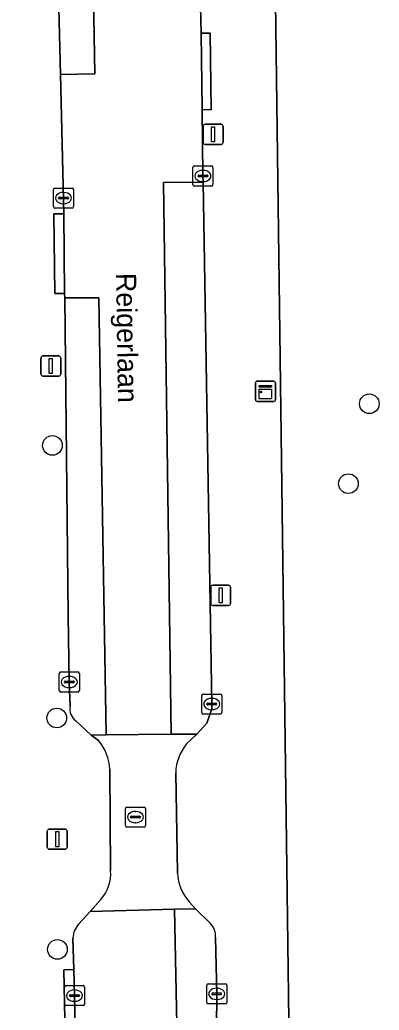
# Model space of a CAD drawing. Extents: x 161772 to 163126, y 383092 to 383917.
# Drawn here: x 162275.49 to 162293.37, y 383544.69 to 383594.01 of the extents above; entities that cross this region are included whole.
import ezdxf

# ---------------------------------------------------------------- set-up
doc = ezdxf.new("R2010")
doc.units = 0
for name, color, linetype in [('IMGEO_Boom', 7, 'Continuous'), ('IMGEO_Erf', 7, 'Continuous'), ('IMGEO_Kast', 7, 'Continuous'), ('IMGEO_Kolk', 7, 'Continuous'), ('IMGEO_Lichtmast', 7, 'Continuous'), ('IMGEO_Openbare_ruimte_label', 7, 'Continuous'), ('IMGEO_Parkeervlak_open', 7, 'Continuous'), ('IMGEO_Rijbaan_lokaal_gesloten', 7, 'Continuous'), ('IMGEO_Rijbaan_lokaal_open', 7, 'Continuous'), ('IMGEO_Rioolput', 7, 'Continuous'), ('IMGEO_Voetpad_open', 7, 'Continuous')]:
    doc.layers.add(name, color=color, linetype=linetype)

msp = doc.modelspace()

# ---------------------------------------------------------------- linework, layer by layer
at = {"layer": 'IMGEO_Boom'}
for centre in [(162292.877, 383574.894), (162277.112, 383572.815), (162291.839, 383570.913), (162277.328, 383559.244), (162277.36, 383547.72)]:
    msp.add_circle(centre, 0.489, dxfattribs=at)
at = {"layer": 'IMGEO_Erf'}
msp.add_lwpolyline([(162288.026, 383608.851), (162288.936, 383539.124)], dxfattribs=at)
at = {"layer": 'IMGEO_Kast'}
for p, q in [((162287.282, 383576.011), (162288.123, 383576.011)), ((162288.123, 383576.011), (162287.282, 383576.011)), ((162287.207, 383575.086), (162287.207, 383575.927)), ((162287.207, 383575.927), (162287.207, 383575.086)), ((162288.207, 383575.936), (162288.207, 383575.095)), ((162288.207, 383575.095), (162288.207, 383575.936)), ((162288.132, 383575.011), (162287.291, 383575.011)), ((162287.291, 383575.011), (162288.132, 383575.011))]:
    msp.add_line(p, q, dxfattribs=at)
for points in [[(162287.402, 383575.801), (162288.002, 383575.801), (162288.002, 383575.716), (162287.402, 383575.716), (162287.402, 383575.801)], [(162287.402, 383575.626), (162288.002, 383575.626), (162288.002, 383575.137), (162287.402, 383575.137), (162287.402, 383575.626)]]:
    msp.add_lwpolyline(points, dxfattribs=at)
msp.add_circle((162287.486, 383575.475), 0.0377, dxfattribs=at)
for centre, start, end in [((162287.285, 383575.933), 92.4484, 184.2845), ((162287.285, 383575.933), 92.4484, 184.2845), ((162288.129, 383575.933), 2.4484, 94.2845), ((162288.129, 383575.933), 2.4484, 94.2845), ((162287.285, 383575.089), 182.4484, 274.2845), ((162287.285, 383575.089), 182.4484, 274.2845), ((162288.129, 383575.089), 272.4484, 4.2845), ((162288.129, 383575.089), 272.4484, 4.2845)]:
    msp.add_arc(centre, 0.0779, start, end, dxfattribs=at)
at = {"layer": 'IMGEO_Kolk'}
for p, q in [((162284.098, 383585.81), (162284.098, 383586.662)), ((162284.173, 383586.736), (162285.025, 383586.736)), ((162284.586, 383586.516), (162284.611, 383586.516)), ((162285.099, 383586.662), (162285.099, 383585.81)), ((162284.357, 383586.23), (162284.357, 383586.242)), ((162284.795, 383586.193), (162284.397, 383586.193)), ((162284.4, 383586.279), (162284.798, 383586.279)), ((162284.609, 383585.956), (162284.584, 383585.956)), ((162284.841, 383586.242), (162284.841, 383586.23)), ((162277.163, 383584.708), (162277.163, 383585.56)), ((162277.238, 383585.634), (162278.09, 383585.634)), ((162277.651, 383585.414), (162277.676, 383585.414)), ((162278.164, 383585.56), (162278.164, 383584.708)), ((162285.025, 383585.736), (162284.173, 383585.736)), ((162277.422, 383585.128), (162277.422, 383585.14)), ((162277.86, 383585.091), (162277.462, 383585.091)), ((162277.465, 383585.177), (162277.863, 383585.177)), ((162277.906, 383585.14), (162277.906, 383585.128)), ((162278.09, 383584.634), (162277.238, 383584.634)), ((162277.674, 383584.854), (162277.649, 383584.854)), ((162277.451, 383560.612), (162277.451, 383561.464)), ((162277.526, 383561.538), (162278.378, 383561.538)), ((162277.939, 383561.318), (162277.964, 383561.318)), ((162278.452, 383561.464), (162278.452, 383560.612)), ((162277.71, 383561.032), (162277.71, 383561.044)), ((162278.148, 383560.995), (162277.75, 383560.995)), ((162277.753, 383561.081), (162278.151, 383561.081)), ((162277.962, 383560.758), (162277.937, 383560.758)), ((162278.194, 383561.044), (162278.194, 383561.032)), ((162278.378, 383560.538), (162277.526, 383560.538)), ((162284.537, 383559.512), (162284.537, 383560.364)), ((162284.612, 383560.438), (162285.464, 383560.438)), ((162285.025, 383560.218), (162285.05, 383560.218)), ((162285.538, 383560.364), (162285.538, 383559.512)), ((162284.796, 383559.932), (162284.796, 383559.944)), ((162285.234, 383559.895), (162284.836, 383559.895)), ((162284.839, 383559.981), (162285.237, 383559.981)), ((162285.28, 383559.944), (162285.28, 383559.932)), ((162285.464, 383559.438), (162284.612, 383559.438)), ((162285.048, 383559.658), (162285.023, 383559.658)), ((162277.784, 383545.919), (162278.636, 383545.919)), ((162284.786, 383545.081), (162284.786, 383545.933)), ((162284.861, 383546.007), (162285.713, 383546.007)), ((162285.787, 383545.933), (162285.787, 383545.081)), ((162277.709, 383544.993), (162277.709, 383545.845)), ((162277.968, 383545.413), (162277.968, 383545.425)), ((162278.011, 383545.462), (162278.409, 383545.462)), ((162278.197, 383545.699), (162278.222, 383545.699)), ((162278.452, 383545.425), (162278.452, 383545.413)), ((162278.71, 383545.845), (162278.71, 383544.993)), ((162285.045, 383545.501), (162285.045, 383545.513)), ((162285.483, 383545.464), (162285.085, 383545.464)), ((162285.088, 383545.55), (162285.486, 383545.55)), ((162285.274, 383545.787), (162285.299, 383545.787)), ((162285.529, 383545.513), (162285.529, 383545.501)), ((162278.406, 383545.376), (162278.008, 383545.376)), ((162278.22, 383545.139), (162278.195, 383545.139)), ((162285.713, 383545.007), (162284.861, 383545.007)), ((162285.297, 383545.227), (162285.272, 383545.227)), ((162278.636, 383544.919), (162277.784, 383544.919))]:
    msp.add_line(p, q, dxfattribs=at)
for points in [[(162284.098, 383585.81), (162284.098, 383586.662)], [(162284.173, 383586.736), (162285.025, 383586.736)], [(162285.099, 383586.662), (162285.099, 383585.81)], [(162277.163, 383584.708), (162277.163, 383585.56)], [(162277.238, 383585.634), (162278.09, 383585.634)], [(162278.164, 383585.56), (162278.164, 383584.708)], [(162285.025, 383585.736), (162284.173, 383585.736)], [(162278.09, 383584.634), (162277.238, 383584.634)], [(162277.451, 383560.612), (162277.451, 383561.464)], [(162277.526, 383561.538), (162278.378, 383561.538)], [(162278.452, 383561.464), (162278.452, 383560.612)], [(162278.378, 383560.538), (162277.526, 383560.538)], [(162284.537, 383559.512), (162284.537, 383560.364)], [(162284.612, 383560.438), (162285.464, 383560.438)], [(162285.538, 383560.364), (162285.538, 383559.512)], [(162285.464, 383559.438), (162284.612, 383559.438)], [(162277.784, 383545.919), (162278.636, 383545.919)], [(162284.786, 383545.081), (162284.786, 383545.933)], [(162284.861, 383546.007), (162285.713, 383546.007)], [(162285.787, 383545.933), (162285.787, 383545.081)], [(162277.709, 383544.993), (162277.709, 383545.845)], [(162278.71, 383545.845), (162278.71, 383544.993)], [(162285.713, 383545.007), (162284.861, 383545.007)], [(162278.636, 383544.919), (162277.784, 383544.919)]]:
    msp.add_lwpolyline(points, dxfattribs=at)
for centre, radius, start, end in [((162284.175, 383586.66), 0.0765, 91.552, 178.448), ((162284.175, 383586.66), 0.0765, 91.552, 178.448), ((162285.023, 383586.66), 0.0765, 1.552, 88.448), ((162285.023, 383586.66), 0.0765, 1.552, 88.448), ((162284.397, 383586.239), 0.0403, 85.8775, 175.7526), ((162284.394, 383586.229), 0.0366, 178.938, 274.7102), ((162284.798, 383586.236), 0.043, 264.8664, 352.4533), ((162284.802, 383586.241), 0.0386, 1.7309, 96.639), ((162277.24, 383585.558), 0.0765, 91.552, 178.448), ((162277.24, 383585.558), 0.0765, 91.552, 178.448), ((162278.088, 383585.558), 0.0765, 1.552, 88.448), ((162278.088, 383585.558), 0.0765, 1.552, 88.448), ((162284.175, 383585.812), 0.0765, 181.552, 268.448), ((162284.175, 383585.812), 0.0765, 181.552, 268.448), ((162285.023, 383585.812), 0.0765, 271.552, 358.448), ((162285.023, 383585.812), 0.0765, 271.552, 358.448), ((162277.462, 383585.137), 0.0403, 85.8775, 175.7526), ((162277.459, 383585.127), 0.0366, 178.938, 274.7102), ((162277.863, 383585.134), 0.043, 264.8664, 352.4533), ((162277.867, 383585.139), 0.0386, 1.7309, 96.639), ((162277.24, 383584.71), 0.0765, 181.552, 268.448), ((162277.24, 383584.71), 0.0765, 181.552, 268.448), ((162278.088, 383584.71), 0.0765, 271.552, 358.448), ((162278.088, 383584.71), 0.0765, 271.552, 358.448), ((162277.528, 383561.462), 0.0765, 91.552, 178.448), ((162277.528, 383561.462), 0.0765, 91.552, 178.448), ((162278.376, 383561.462), 0.0765, 1.552, 88.448), ((162278.376, 383561.462), 0.0765, 1.552, 88.448), ((162277.75, 383561.041), 0.0403, 85.8775, 175.7526), ((162277.747, 383561.031), 0.0366, 178.938, 274.7102), ((162278.151, 383561.038), 0.043, 264.8664, 352.4533), ((162278.155, 383561.043), 0.0386, 1.7309, 96.639), ((162277.528, 383560.614), 0.0765, 181.552, 268.448), ((162277.528, 383560.614), 0.0765, 181.552, 268.448), ((162278.376, 383560.614), 0.0765, 271.552, 358.448), ((162278.376, 383560.614), 0.0765, 271.552, 358.448), ((162284.614, 383560.362), 0.0765, 91.552, 178.448), ((162284.614, 383560.362), 0.0765, 91.552, 178.448), ((162285.462, 383560.362), 0.0765, 1.552, 88.448), ((162285.462, 383560.362), 0.0765, 1.552, 88.448), ((162284.836, 383559.941), 0.0403, 85.8775, 175.7526), ((162284.833, 383559.931), 0.0366, 178.938, 274.7102), ((162285.237, 383559.938), 0.043, 264.8664, 352.4533), ((162285.241, 383559.943), 0.0386, 1.7309, 96.639), ((162284.614, 383559.514), 0.0765, 181.552, 268.448), ((162284.614, 383559.514), 0.0765, 181.552, 268.448), ((162285.462, 383559.514), 0.0765, 271.552, 358.448), ((162285.462, 383559.514), 0.0765, 271.552, 358.448), ((162277.786, 383545.843), 0.0765, 91.552, 178.448), ((162277.786, 383545.843), 0.0765, 91.552, 178.448), ((162278.634, 383545.843), 0.0765, 1.552, 88.448), ((162278.634, 383545.843), 0.0765, 1.552, 88.448), ((162284.863, 383545.931), 0.0765, 91.552, 178.448), ((162284.863, 383545.931), 0.0765, 91.552, 178.448), ((162285.711, 383545.931), 0.0765, 1.552, 88.448), ((162285.711, 383545.931), 0.0765, 1.552, 88.448), ((162278.008, 383545.422), 0.0403, 85.8775, 175.7526), ((162278.413, 383545.424), 0.0386, 1.7309, 96.639), ((162285.085, 383545.51), 0.0403, 85.8775, 175.7526), ((162285.082, 383545.5), 0.0366, 178.938, 274.7102), ((162285.486, 383545.507), 0.043, 264.8664, 352.4533), ((162285.49, 383545.512), 0.0386, 1.7309, 96.639), ((162277.786, 383544.995), 0.0765, 181.552, 268.448), ((162277.786, 383544.995), 0.0765, 181.552, 268.448), ((162278.005, 383545.412), 0.0366, 178.938, 274.7102), ((162278.409, 383545.419), 0.043, 264.8664, 352.4533), ((162278.634, 383544.995), 0.0765, 271.552, 358.448), ((162278.634, 383544.995), 0.0765, 271.552, 358.448), ((162284.863, 383545.083), 0.0765, 181.552, 268.448), ((162284.863, 383545.083), 0.0765, 181.552, 268.448), ((162285.711, 383545.083), 0.0765, 271.552, 358.448), ((162285.711, 383545.083), 0.0765, 271.552, 358.448)]:
    msp.add_arc(centre, radius, start, end, dxfattribs=at)
for centre, major_axis, ratio, start_param, end_param in [((162284.585, 383586.236), (-0.387, 0.002), 0.722429, 4.712389, 7.853982), ((162284.61, 383586.236), (-0.39, 0.002), 0.717154, 1.570796, 4.712389), ((162277.65, 383585.134), (-0.387, 0.002), 0.722429, 4.712389, 7.853982), ((162277.675, 383585.134), (-0.39, 0.002), 0.717154, 1.570796, 4.712389), ((162277.938, 383561.038), (-0.387, 0.002), 0.722429, 4.712389, 7.853982), ((162277.963, 383561.038), (-0.39, 0.002), 0.717154, 1.570796, 4.712389), ((162285.024, 383559.938), (-0.387, 0.002), 0.722429, 4.712389, 7.853982), ((162285.049, 383559.938), (-0.39, 0.002), 0.717154, 1.570796, 4.712389), ((162278.196, 383545.419), (-0.387, 0.002), 0.722429, 4.712389, 7.853982), ((162278.221, 383545.419), (-0.39, 0.002), 0.717154, 1.570796, 4.712389), ((162285.273, 383545.507), (-0.387, 0.002), 0.722429, 4.712389, 7.853982), ((162285.298, 383545.507), (-0.39, 0.002), 0.717154, 1.570796, 4.712389)]:
    msp.add_ellipse(centre, major_axis=major_axis, ratio=ratio, start_param=start_param, end_param=end_param, dxfattribs=at)
at = {"layer": 'IMGEO_Lichtmast'}
for p, q in [((162284.611, 383587.908), (162284.611, 383588.708)), ((162284.611, 383588.708), (162284.611, 383587.908)), ((162284.711, 383588.808), (162285.501, 383588.808)), ((162285.501, 383588.808), (162284.711, 383588.808)), ((162285.601, 383588.708), (162285.601, 383587.908)), ((162285.601, 383587.908), (162285.601, 383588.708)), ((162285.501, 383587.808), (162284.711, 383587.808)), ((162284.711, 383587.808), (162285.501, 383587.808)), ((162276.537, 383576.371), (162276.537, 383577.171)), ((162276.537, 383577.171), (162276.537, 383576.371)), ((162276.637, 383577.271), (162277.427, 383577.271)), ((162277.427, 383577.271), (162276.637, 383577.271)), ((162277.527, 383577.171), (162277.527, 383576.371)), ((162277.527, 383576.371), (162277.527, 383577.171)), ((162277.427, 383576.271), (162276.637, 383576.271)), ((162276.637, 383576.271), (162277.427, 383576.271)), ((162284.988, 383564.951), (162284.988, 383565.751)), ((162284.988, 383565.751), (162284.988, 383564.951)), ((162285.088, 383565.851), (162285.878, 383565.851)), ((162285.878, 383565.851), (162285.088, 383565.851)), ((162285.978, 383565.751), (162285.978, 383564.951)), ((162285.978, 383564.951), (162285.978, 383565.751)), ((162285.878, 383564.851), (162285.088, 383564.851)), ((162285.088, 383564.851), (162285.878, 383564.851)), ((162276.858, 383552.81), (162276.858, 383553.61)), ((162276.858, 383553.61), (162276.858, 383552.81)), ((162276.958, 383553.71), (162277.748, 383553.71)), ((162277.748, 383553.71), (162276.958, 383553.71)), ((162277.848, 383553.61), (162277.848, 383552.81)), ((162277.848, 383552.81), (162277.848, 383553.61)), ((162277.748, 383552.71), (162276.958, 383552.71)), ((162276.958, 383552.71), (162277.748, 383552.71))]:
    msp.add_line(p, q, dxfattribs=at)
for points in [[(162285.031, 383588.683), (162285.181, 383588.683), (162285.181, 383587.933), (162285.031, 383587.933), (162285.031, 383588.683)], [(162276.957, 383577.146), (162277.107, 383577.146), (162277.107, 383576.396), (162276.957, 383576.396), (162276.957, 383577.146)], [(162285.408, 383565.726), (162285.558, 383565.726), (162285.558, 383564.976), (162285.408, 383564.976), (162285.408, 383565.726)], [(162277.278, 383553.585), (162277.428, 383553.585), (162277.428, 383552.835), (162277.278, 383552.835), (162277.278, 383553.585)]]:
    msp.add_lwpolyline(points, dxfattribs=at)
for centre, start, end in [((162284.711, 383588.708), 90, 180), ((162284.711, 383588.708), 90, 180), ((162285.501, 383588.708), 0, 90), ((162285.501, 383588.708), 360, 90), ((162284.711, 383587.908), 180, 270), ((162284.711, 383587.908), 180, 270), ((162285.501, 383587.908), 270, 0), ((162285.501, 383587.908), 270, 0), ((162276.637, 383577.171), 90, 180), ((162276.637, 383577.171), 90, 180), ((162277.427, 383577.171), 0, 90), ((162277.427, 383577.171), 360, 90), ((162276.637, 383576.371), 180, 270), ((162276.637, 383576.371), 180, 270), ((162277.427, 383576.371), 270, 0), ((162277.427, 383576.371), 270, 0), ((162285.088, 383565.751), 90, 180), ((162285.088, 383565.751), 90, 180), ((162285.878, 383565.751), 0, 90), ((162285.878, 383565.751), 360, 90), ((162285.088, 383564.951), 180, 270), ((162285.088, 383564.951), 180, 270), ((162285.878, 383564.951), 270, 0), ((162285.878, 383564.951), 270, 0), ((162276.958, 383553.61), 90, 180), ((162276.958, 383553.61), 90, 180), ((162277.748, 383553.61), 0, 90), ((162277.748, 383553.61), 360, 90), ((162276.958, 383552.81), 180, 270), ((162276.958, 383552.81), 180, 270), ((162277.748, 383552.81), 270, 0), ((162277.748, 383552.81), 270, 0)]:
    msp.add_arc(centre, 0.1, start, end, dxfattribs=at)
at = {"layer": 'IMGEO_Parkeervlak_open'}
for points in [[(162277.072, 383614.703), (162277.113, 383607.159), (162277.506, 383591.288), (162279.221, 383591.317), (162278.761, 383617.831)], [(162279.414, 383580.175), (162277.723, 383580.16), (162277.899, 383564.344), (162277.953, 383561.038), (162277.999, 383559.823)], [(162278.273, 383559.106), (162279.034, 383558.394), (162279.791, 383558.401), (162279.414, 383580.175)], [(162284.976, 383549.005), (162284.236, 383549.746), (162283.187, 383549.72), (162283.53, 383532.459), (162285.455, 383532.546), (162285.404, 383535.332), (162285.376, 383537.951), (162285.337, 383539.347), (162285.277, 383543.804)], [(162285.277, 383543.804), (162285.285, 383545.507), (162285.221, 383548.31)]]:
    msp.add_lwpolyline(points, dxfattribs=at)
msp.add_lwpolyline([(162284.603, 383585.92), (162282.63, 383585.903), (162283.014, 383558.431), (162284.293, 383558.443), (162284.791, 383558.983), (162285.048, 383559.704), (162285.037, 383559.938)], close=True, dxfattribs=at)
for centre, radius, start, end in [((162278.684, 383559.674), 0.701, 167.7152, 234.1133), ((162284.346, 383548.392), 0.879, 354.634, 44.2029)]:
    msp.add_arc(centre, radius, start, end, dxfattribs=at)
at = {"layer": 'IMGEO_Rijbaan_lokaal_gesloten'}
msp.add_lwpolyline([(162278.761, 383617.831), (162279.221, 383591.317), (162277.506, 383591.288), (162277.677, 383584.356), (162277.721, 383580.383), (162277.723, 383580.16), (162279.414, 383580.175), (162279.791, 383558.401), (162283.014, 383558.431), (162282.63, 383585.903), (162284.603, 383585.92), (162284.598, 383586.235), (162284.565, 383589.544), (162284.513, 383593.341), (162284.472, 383594.68), (162284.434, 383599.216), (162284.423, 383599.925), (162282.435, 383599.9), (162282.198, 383616.872), (162284.148, 383616.903), (162284.098, 383619.985), (162284.233, 383621.299)], dxfattribs=at)
at = {"layer": 'IMGEO_Rijbaan_lokaal_open'}
for points in [[(162283.784, 383557.952), (162284.293, 383558.443), (162283.014, 383558.431), (162279.791, 383558.401), (162279.034, 383558.394), (162279.411, 383558.121)], [(162279.962, 383556.677), (162280.005, 383551.646)], [(162283.327, 383551.514), (162283.247, 383556.52)], [(162279.519, 383550.199), (162278.987, 383549.615), (162283.187, 383549.72), (162284.236, 383549.746), (162283.917, 383550.092)], [(162278.129, 383548.282), (162278.172, 383546.716), (162278.208, 383545.419), (162278.262, 383543.027), (162278.369, 383537.642), (162280.132, 383537.677), (162280.234, 383532.311), (162283.53, 383532.459), (162283.187, 383549.72)], [(162283.187, 383549.72), (162278.987, 383549.615), (162278.428, 383548.989)]]:
    msp.add_lwpolyline(points, dxfattribs=at)
for centre, radius, start, end in [((162277.6, 383556.603), 2.363, 1.7996, 39.972), ((162285.546, 383556.474), 2.3, 140.0234, 178.8645), ((162278.056, 383551.496), 1.955, 318.4587, 4.4103), ((162285.652, 383551.645), 2.328, 183.2288, 221.8391), ((162279.247, 383548.226), 1.119, 137.0152, 177.1364)]:
    msp.add_arc(centre, radius, start, end, dxfattribs=at)
at = {"layer": 'IMGEO_Rioolput'}
for p, q in [((162280.819, 383554.809), (162281.671, 383554.809)), ((162280.744, 383553.883), (162280.744, 383554.735)), ((162281.003, 383554.303), (162281.003, 383554.315)), ((162281.046, 383554.352), (162281.444, 383554.352)), ((162281.232, 383554.589), (162281.257, 383554.589)), ((162281.487, 383554.315), (162281.487, 383554.303)), ((162281.745, 383554.735), (162281.745, 383553.883)), ((162281.671, 383553.809), (162280.819, 383553.809)), ((162281.441, 383554.266), (162281.043, 383554.266)), ((162281.255, 383554.029), (162281.23, 383554.029))]:
    msp.add_line(p, q, dxfattribs=at)
for points in [[(162280.819, 383554.809), (162281.671, 383554.809)], [(162280.744, 383553.883), (162280.744, 383554.735)], [(162281.745, 383554.735), (162281.745, 383553.883)], [(162281.671, 383553.809), (162280.819, 383553.809)]]:
    msp.add_lwpolyline(points, dxfattribs=at)
for centre, radius, start, end in [((162280.821, 383554.733), 0.0765, 91.552, 178.448), ((162280.821, 383554.733), 0.0765, 91.552, 178.448), ((162281.669, 383554.733), 0.0765, 1.552, 88.448), ((162281.669, 383554.733), 0.0765, 1.552, 88.448), ((162281.043, 383554.312), 0.0403, 85.8775, 175.7526), ((162281.04, 383554.302), 0.0366, 178.938, 274.7102), ((162281.444, 383554.309), 0.043, 264.8664, 352.4533), ((162281.448, 383554.314), 0.0386, 1.7309, 96.639), ((162280.821, 383553.885), 0.0765, 181.552, 268.448), ((162280.821, 383553.885), 0.0765, 181.552, 268.448), ((162281.669, 383553.885), 0.0765, 271.552, 358.448), ((162281.669, 383553.885), 0.0765, 271.552, 358.448)]:
    msp.add_arc(centre, radius, start, end, dxfattribs=at)
for centre, major_axis, ratio, start_param, end_param in [((162281.231, 383554.309), (-0.387, 0.002), 0.722429, 4.712389, 7.853982), ((162281.256, 383554.309), (-0.39, 0.002), 0.717154, 1.570796, 4.712389)]:
    msp.add_ellipse(centre, major_axis=major_axis, ratio=ratio, start_param=start_param, end_param=end_param, dxfattribs=at)
at = {"layer": 'IMGEO_Voetpad_open'}
for points in [[(162284.233, 383621.299), (162284.098, 383619.985), (162284.148, 383616.903), (162284.423, 383599.925), (162284.434, 383599.216), (162284.933, 383599.22), (162284.971, 383594.684), (162284.472, 383594.68), (162284.513, 383593.341), (162284.951, 383593.345), (162285.01, 383589.528), (162284.565, 383589.544), (162284.598, 383586.235), (162284.603, 383585.92), (162285.037, 383559.938), (162285.048, 383559.704), (162284.791, 383558.983), (162284.293, 383558.443), (162283.784, 383557.952)], [(162288.936, 383539.124), (162288.026, 383608.851)], [(162277.999, 383559.823), (162277.953, 383561.038), (162277.899, 383564.344), (162277.723, 383580.16), (162277.721, 383580.383), (162277.239, 383580.376), (162277.178, 383584.349), (162277.677, 383584.356), (162277.506, 383591.288), (162277.113, 383607.159)], [(162279.411, 383558.121), (162279.034, 383558.394), (162278.273, 383559.106)], [(162280.005, 383551.646), (162279.962, 383556.677)], [(162283.247, 383556.52), (162283.327, 383551.514)], [(162278.428, 383548.989), (162278.987, 383549.615), (162279.519, 383550.199)], [(162283.917, 383550.092), (162284.236, 383549.746), (162284.976, 383549.005)], [(162273.13, 383533.243), (162278.451, 383533.344), (162278.386, 383537.045), (162278.369, 383537.642), (162277.87, 383537.632), (162277.674, 383546.706), (162278.172, 383546.716), (162278.129, 383548.282)], [(162285.221, 383548.31), (162285.285, 383545.507), (162285.277, 383543.804), (162285.337, 383539.347), (162285.376, 383537.951), (162285.404, 383535.332), (162285.455, 383532.546), (162290.575, 383533.518)]]:
    msp.add_lwpolyline(points, dxfattribs=at)
for points in [[(162284.565, 383589.544), (162285.01, 383589.528), (162284.951, 383593.345), (162284.513, 383593.341)], [(162277.721, 383580.383), (162277.677, 383584.356), (162277.178, 383584.349), (162277.239, 383580.376)], [(162278.369, 383537.642), (162278.262, 383543.027), (162278.208, 383545.419), (162278.172, 383546.716), (162277.674, 383546.706), (162277.87, 383537.632)]]:
    msp.add_lwpolyline(points, close=True, dxfattribs=at)
for centre, radius, start, end in [((162278.684, 383559.674), 0.701, 167.7152, 234.1133), ((162277.6, 383556.603), 2.363, 1.7996, 39.972), ((162285.546, 383556.474), 2.3, 140.0234, 178.8645), ((162278.056, 383551.496), 1.955, 318.4587, 4.4103), ((162285.652, 383551.645), 2.328, 183.2288, 221.8391), ((162279.247, 383548.226), 1.119, 137.0152, 177.1364), ((162284.346, 383548.392), 0.879, 354.634, 44.2029)]:
    msp.add_arc(centre, radius, start, end, dxfattribs=at)

# ---------------------------------------------------------------- texts
at = {"layer": 'IMGEO_Openbare_ruimte_label'}
msp.add_text('Reigerlaan', height=1, rotation=270.9167, dxfattribs=at).set_placement((162280.275, 383581.4))

doc.saveas('drawing.dxf')
